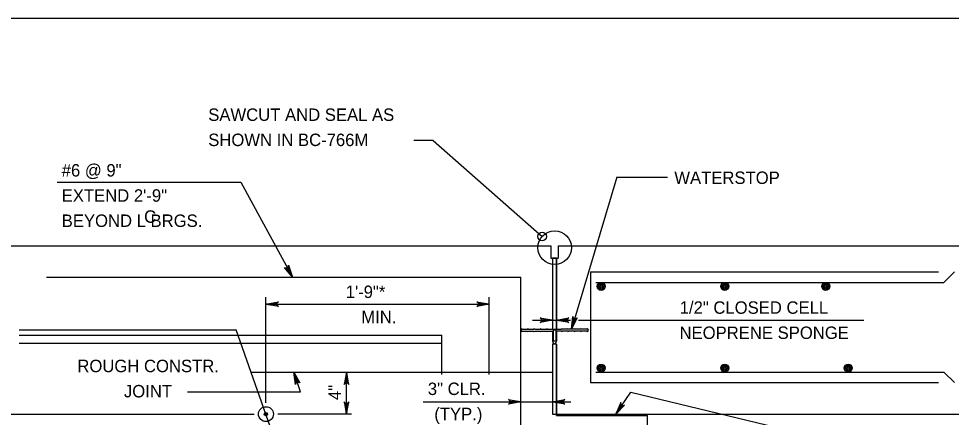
# Model space of a CAD drawing. Extents: x 636530 to 644067, y 294168 to 299122.
# Drawn here: x 641697 to 641921.7, y 297027.3 to 297123.5 of the extents above; entities that cross this region are included whole.
import ezdxf

# ---------------------------------------------------------------- set-up
doc = ezdxf.new("R2010")
doc.units = 0
doc.layers.add('1', color=7, linetype='Continuous')

msp = doc.modelspace()

# ---------------------------------------------------------------- linework, layer by layer
at = {"layer": '1'}
for p, q in [((642355.78, 297123.48), (641569.78, 297123.48)), ((641796.86, 297094.09), (641792.19, 297094.09)), ((641796.86, 297094.09), (641823.07, 297070.92)), ((641841.1, 297085.28), (641830.14, 297048.6)), ((641841.1, 297085.28), (641853.25, 297085.28)), ((641706.23, 297084), (641750.5, 297084)), ((641750.5, 297084), (641762.9, 297061.11)), ((641684.45, 297068.72), (641825.19, 297068.72)), ((641825.19, 297068.72), (641825.19, 297065.68)), ((641826.91, 297068.72), (641826.91, 297065.68)), ((641826.91, 297068.72), (641975.2, 297068.72)), ((641825.19, 297065.68), (641826.91, 297065.68)), ((641825.58, 297065.68), (641825.58, 297048.6)), ((641826.53, 297065.68), (641826.53, 297048.6)), ((641703.66, 297061.11), (641817.96, 297061.11)), ((641817.96, 297009.17), (641817.96, 297061.11)), ((641834.76, 297062.38), (641834.76, 297035.71)), ((641834.76, 297062.38), (641918.58, 297062.38)), ((641919.85, 297059.84), (641922.39, 297062.38)), ((641835.98, 297059.84), (641919.85, 297059.84)), ((641756.55, 297030.83), (641756.55, 297056.33)), ((641810.34, 297037.62), (641810.34, 297056.33)), ((641756.55, 297054.63), (641810.34, 297054.63)), ((641820.78, 297050.74), (641829.9, 297050.74)), ((641831.83, 297050.74), (641900.6, 297050.74)), ((641697.08, 297048.4), (641749.38, 297048.4)), ((641697.08, 297047.14), (641749.83, 297047.14)), ((641760.76, 297016.17), (641749.38, 297048.4)), ((641749.83, 297047.14), (641798.91, 297047.14)), ((641798.91, 297037.62), (641798.91, 297047.14)), ((641818.15, 297048.75), (641817.92, 297048.35)), ((641817.92, 297048.35), (641818.15, 297047.95)), ((641818.15, 297048.75), (641818.23, 297048.6)), ((641818.23, 297048.1), (641818.15, 297047.95)), ((641818.23, 297048.6), (641819.59, 297048.6)), ((641818.23, 297048.1), (641819.59, 297048.1)), ((641819.67, 297048.75), (641819.59, 297048.6)), ((641819.59, 297048.1), (641819.67, 297047.95)), ((641819.67, 297048.75), (641819.75, 297048.6)), ((641819.75, 297048.1), (641819.67, 297047.95)), ((641819.75, 297048.6), (641821.11, 297048.6)), ((641819.75, 297048.1), (641821.11, 297048.1)), ((641821.19, 297048.75), (641821.11, 297048.6)), ((641821.11, 297048.1), (641821.19, 297047.95)), ((641821.19, 297048.75), (641821.28, 297048.6)), ((641821.28, 297048.1), (641821.19, 297047.95)), ((641821.28, 297048.6), (641822.63, 297048.6)), ((641821.28, 297048.1), (641822.63, 297048.1)), ((641822.72, 297048.75), (641822.63, 297048.6)), ((641822.63, 297048.1), (641822.72, 297047.95)), ((641822.72, 297048.75), (641822.8, 297048.6)), ((641822.8, 297048.1), (641822.72, 297047.95)), ((641822.8, 297048.6), (641824.16, 297048.6)), ((641822.8, 297048.1), (641824.16, 297048.1)), ((641824.24, 297048.75), (641824.16, 297048.6)), ((641824.16, 297048.1), (641824.24, 297047.95)), ((641824.24, 297048.75), (641824.32, 297048.6)), ((641824.32, 297048.1), (641824.24, 297047.95)), ((641824.32, 297048.6), (641827.77, 297048.6)), ((641824.32, 297048.1), (641825.57, 297048.1)), ((641825.57, 297048.1), (641825.57, 297045.69)), ((641825.72, 297048.4), (641826.38, 297048.4)), ((641825.72, 297048.4), (641825.72, 297045.69)), ((641826.38, 297048.4), (641826.38, 297045.69)), ((641826.53, 297048.1), (641826.53, 297045.69)), ((641827.77, 297048.1), (641826.53, 297048.1)), ((641827.86, 297048.75), (641827.77, 297048.6)), ((641827.77, 297048.1), (641827.86, 297047.95)), ((641827.86, 297048.75), (641827.94, 297048.6)), ((641827.94, 297048.1), (641827.86, 297047.95)), ((641829.3, 297048.6), (641827.94, 297048.6)), ((641829.3, 297048.1), (641827.94, 297048.1)), ((641829.38, 297048.75), (641829.3, 297048.6)), ((641829.3, 297048.1), (641829.38, 297047.95)), ((641829.38, 297048.75), (641829.46, 297048.6)), ((641829.46, 297048.1), (641829.38, 297047.95)), ((641830.82, 297048.6), (641829.46, 297048.6)), ((641830.82, 297048.1), (641829.46, 297048.1)), ((641830.9, 297048.75), (641830.82, 297048.6)), ((641830.82, 297048.1), (641830.9, 297047.95)), ((641830.9, 297048.75), (641830.99, 297048.6)), ((641830.99, 297048.1), (641830.9, 297047.95)), ((641832.34, 297048.6), (641830.99, 297048.6)), ((641832.34, 297048.1), (641830.99, 297048.1)), ((641832.43, 297048.75), (641832.34, 297048.6)), ((641832.34, 297048.1), (641832.43, 297047.95)), ((641832.43, 297048.75), (641832.51, 297048.6)), ((641832.51, 297048.1), (641832.43, 297047.95)), ((641833.87, 297048.6), (641832.51, 297048.6)), ((641833.87, 297048.1), (641832.51, 297048.1)), ((641833.95, 297048.75), (641833.87, 297048.6)), ((641833.87, 297048.1), (641833.95, 297047.95)), ((641833.95, 297048.75), (641834.18, 297048.35)), ((641834.18, 297048.35), (641833.95, 297047.95)), ((641697.08, 297045.23), (641750.5, 297045.23)), ((641750.5, 297045.23), (641798.91, 297045.23)), ((641825.58, 297044.98), (641825.58, 297028.09)), ((641826.38, 297045.69), (641825.72, 297045.69)), ((641826.53, 297044.98), (641826.53, 297028.09)), ((641752.97, 297038.24), (641825.58, 297038.24)), ((641764.84, 297033.49), (641763.23, 297038.24)), ((641775.95, 297028.09), (641775.95, 297038.24)), ((641835.98, 297038.25), (641919.85, 297038.25)), ((641919.85, 297038.25), (641922.39, 297035.71)), ((641737.65, 297033.49), (641764.84, 297033.49)), ((641834.76, 297035.71), (641918.58, 297035.71)), ((641794.44, 297031.04), (641829.98, 297031.04)), ((641693.65, 297028.09), (641753.72, 297028.09)), ((641756.55, 297028.09), (641756.55, 297028.09)), ((641777.17, 297028.09), (641759.38, 297028.09)), ((641825.58, 297028.09), (641975.2, 297028.09)), ((641826.53, 297027.78), (641826.53, 297028.09)), ((641826.53, 297027.78), (641826.53, 297028.09)), ((641826.53, 297027.78), (641826.53, 297028.09)), ((641826.53, 297027.78), (641826.53, 297028.09)), ((641826.53, 297027.78), (641848.44, 297027.78)), ((641848.44, 296960.57), (641848.44, 297027.78))]:
    msp.add_line(p, q, dxfattribs=at)
for points in [[(641825.58, 297048.6), (641826.53, 297048.6), (641826.53, 297065.68), (641825.58, 297065.68)], [(641825.58, 297028.09), (641826.53, 297028.09), (641826.53, 297044.98), (641825.58, 297044.98)]]:
    msp.add_lwpolyline(points, close=True, dxfattribs=at)
for points in [[(641762.9, 297061.11), (641760.98, 297063.46), (641761.11, 297063.4), (641761.23, 297063.34), (641761.35, 297063.33), (641761.47, 297063.33), (641761.56, 297063.36), (641761.66, 297063.39), (641761.74, 297063.46), (641761.82, 297063.52), (641761.88, 297063.62), (641761.94, 297063.72), (641761.95, 297063.86), (641761.97, 297064), (641762.9, 297061.11), (641761.95, 297063.86), (641761.94, 297063.72), (641762.9, 297061.11), (641761.88, 297063.62), (641761.82, 297063.52), (641762.9, 297061.11), (641761.74, 297063.46), (641761.66, 297063.39), (641762.9, 297061.11), (641761.56, 297063.36), (641761.47, 297063.33), (641762.9, 297061.11), (641761.35, 297063.33), (641761.23, 297063.34), (641762.9, 297061.11), (641761.11, 297063.4)], [(641756.55, 297054.63), (641759.53, 297055.19), (641759.3, 297055.03), (641759.19, 297054.83), (641759.15, 297054.63), (641759.19, 297054.43), (641759.3, 297054.23), (641759.53, 297054.08), (641756.55, 297054.63), (641759.3, 297054.23), (641759.19, 297054.43), (641756.55, 297054.63), (641759.15, 297054.63), (641759.19, 297054.83), (641756.55, 297054.63), (641759.3, 297055.03)], [(641810.34, 297054.63), (641807.36, 297054.08), (641807.59, 297054.23), (641807.71, 297054.43), (641807.74, 297054.63), (641807.71, 297054.83), (641807.59, 297055.03), (641807.36, 297055.19), (641810.34, 297054.63), (641807.59, 297055.03), (641807.71, 297054.83), (641810.34, 297054.63), (641807.74, 297054.63), (641807.71, 297054.43), (641810.34, 297054.63), (641807.59, 297054.23)], [(641830.14, 297048.6), (641830.46, 297051.62), (641830.5, 297051.49), (641830.55, 297051.36), (641830.63, 297051.27), (641830.7, 297051.19), (641830.8, 297051.14), (641830.89, 297051.1), (641830.99, 297051.08), (641831.09, 297051.07), (641831.2, 297051.1), (641831.31, 297051.13), (641831.42, 297051.21), (641831.53, 297051.3), (641830.14, 297048.6), (641831.42, 297051.21), (641831.31, 297051.13), (641830.14, 297048.6), (641831.2, 297051.1), (641831.09, 297051.07), (641830.14, 297048.6), (641830.99, 297051.08), (641830.89, 297051.1), (641830.14, 297048.6), (641830.8, 297051.14), (641830.7, 297051.19), (641830.14, 297048.6), (641830.63, 297051.27), (641830.55, 297051.36), (641830.14, 297048.6), (641830.5, 297051.49)], [(641825.58, 297050.74), (641822.59, 297050.18), (641822.82, 297050.34), (641822.94, 297050.54), (641822.98, 297050.74), (641822.94, 297050.94), (641822.82, 297051.14), (641822.59, 297051.3), (641825.58, 297050.74), (641822.82, 297051.14), (641822.94, 297050.94), (641825.58, 297050.74), (641822.98, 297050.74), (641822.94, 297050.54), (641825.58, 297050.74), (641822.82, 297050.34)], [(641826.53, 297050.74), (641829.51, 297051.3), (641829.28, 297051.14), (641829.16, 297050.94), (641829.13, 297050.74), (641829.16, 297050.54), (641829.28, 297050.34), (641829.51, 297050.18), (641826.53, 297050.74), (641829.28, 297050.34), (641829.16, 297050.54), (641826.53, 297050.74), (641829.13, 297050.74), (641829.16, 297050.94), (641826.53, 297050.74), (641829.28, 297051.14)], [(641763.23, 297038.24), (641764.71, 297035.6), (641764.6, 297035.68), (641764.49, 297035.77), (641764.38, 297035.79), (641764.26, 297035.81), (641764.16, 297035.8), (641764.06, 297035.78), (641763.97, 297035.73), (641763.88, 297035.69), (641763.81, 297035.6), (641763.73, 297035.51), (641763.69, 297035.37), (641763.65, 297035.24), (641763.23, 297038.24), (641763.69, 297035.37), (641763.73, 297035.51), (641763.23, 297038.24), (641763.81, 297035.6), (641763.88, 297035.69), (641763.23, 297038.24), (641763.97, 297035.73), (641764.06, 297035.78), (641763.23, 297038.24), (641764.16, 297035.8), (641764.26, 297035.81), (641763.23, 297038.24), (641764.38, 297035.79), (641764.49, 297035.77), (641763.23, 297038.24), (641764.6, 297035.68)], [(641775.95, 297038.24), (641775.4, 297035.26), (641775.55, 297035.49), (641775.75, 297035.61), (641775.95, 297035.64), (641776.15, 297035.61), (641776.35, 297035.49), (641776.51, 297035.26), (641775.95, 297038.24), (641776.35, 297035.49), (641776.15, 297035.61), (641775.95, 297038.24), (641775.95, 297035.64), (641775.75, 297035.61), (641775.95, 297038.24), (641775.55, 297035.49)], [(641817.96, 297031.04), (641814.98, 297030.48), (641815.21, 297030.64), (641815.33, 297030.84), (641815.36, 297031.04), (641815.33, 297031.24), (641815.21, 297031.44), (641814.98, 297031.6), (641817.96, 297031.04), (641815.21, 297031.44), (641815.33, 297031.24), (641817.96, 297031.04), (641815.36, 297031.04), (641815.33, 297030.84), (641817.96, 297031.04), (641815.21, 297030.64)], [(641825.58, 297031.04), (641828.56, 297031.6), (641828.33, 297031.44), (641828.21, 297031.24), (641828.18, 297031.04), (641828.21, 297030.84), (641828.33, 297030.64), (641828.56, 297030.48), (641825.58, 297031.04), (641828.33, 297030.64), (641828.21, 297030.84), (641825.58, 297031.04), (641828.18, 297031.04), (641828.21, 297031.24), (641825.58, 297031.04), (641828.33, 297031.44)], [(641840.8, 297028.09), (641844.46, 297033.4), (641888.66, 297022.68), (641893.24, 297022.68), (641893.24, 297022.68)], [(641775.95, 297028.09), (641776.51, 297031.07), (641776.35, 297030.84), (641776.15, 297030.72), (641775.95, 297030.69), (641775.75, 297030.72), (641775.55, 297030.84), (641775.4, 297031.07), (641775.95, 297028.09), (641775.55, 297030.84), (641775.75, 297030.72), (641775.95, 297028.09), (641775.95, 297030.69), (641776.15, 297030.72), (641775.95, 297028.09), (641776.35, 297030.84)], [(641840.8, 297028.09), (641842.95, 297030.23), (641842.69, 297030.13), (641842.46, 297030.14), (641842.28, 297030.23), (641842.13, 297030.37), (641842.03, 297030.58), (641842.03, 297030.86), (641840.8, 297028.09), (641842.03, 297030.58), (641842.13, 297030.37), (641840.8, 297028.09), (641842.28, 297030.23), (641842.46, 297030.14), (641840.8, 297028.09), (641842.69, 297030.13)]]:
    msp.add_lwpolyline(points, dxfattribs=at)
for centre, radius in [((641826.11, 297068.24), 4.05), ((641823.07, 297070.92), 1.02), ((641837.3, 297058.89), 0.952), ((641837.3, 297058.89), 0.714), ((641837.3, 297058.89), 0.476), ((641837.3, 297058.89), 0.238), ((641867.07, 297058.89), 0.952), ((641867.07, 297058.89), 0.714), ((641867.07, 297058.89), 0.476), ((641867.07, 297058.89), 0.238), ((641891.4, 297058.89), 0.952), ((641891.4, 297058.89), 0.714), ((641891.4, 297058.89), 0.476), ((641891.4, 297058.89), 0.238), ((641837.3, 297039.2), 0.952), ((641837.3, 297039.2), 0.714), ((641837.3, 297039.2), 0.476), ((641837.3, 297039.2), 0.238), ((641867.07, 297039.2), 0.952), ((641867.07, 297039.2), 0.714), ((641867.07, 297039.2), 0.476), ((641867.07, 297039.2), 0.238), ((641896.83, 297039.2), 0.952), ((641896.83, 297039.2), 0.714), ((641896.83, 297039.2), 0.476), ((641896.83, 297039.2), 0.238), ((641756.55, 297028.09), 1.8), ((641756.55, 297028.09), 0.402), ((641756.55, 297028.09), 0.301), ((641756.55, 297028.09), 0.201), ((641756.55, 297028.09), 0.1)]:
    msp.add_circle(centre, radius, dxfattribs=at)
msp.add_ellipse((641826.05, 297045.69), major_axis=(0, 0.641), ratio=0.75, start_param=1.570796, end_param=4.712389, dxfattribs=at)

# ---------------------------------------------------------------- texts
for s, p in [('SAWCUT AND SEAL AS', (641742.64, 297098.81)), ('SHOWN IN BC-766M', (641742.64, 297092.74)), ('WATERSTOP', (641854.92, 297083.6)), ('C', (641727.19, 297074.24)), ('1\'-9"*', (641775.76, 297056.09)), ('MIN.', (641779.51, 297050.02)), ('ROUGH CONSTR.', (641711.11, 297038.21)), ('3" CLR.', (641795.54, 297032.7)), ('JOINT', (641722.33, 297032.13)), ('(TYP.)', (641797.1, 297026.63))]:
    msp.add_text(s, height=3, dxfattribs=at).set_placement(p)
for s, rotation, p in [('#6 @ 9"', 360, (641707.34, 297085.39)), ('EXTEND 2\'-9"', 360, (641707.34, 297079.32)), ('BEYOND L BRGS.', 360, (641707.34, 297073.24)), ('1/2" CLOSED CELL', 360, (641856.22, 297052.29)), ('NEOPRENE SPONGE', 360, (641856.18, 297046.22)), ('4"', 90, (641774.6, 297031.5))]:
    msp.add_text(s, height=3, rotation=rotation, dxfattribs=at).set_placement(p)

doc.saveas('drawing.dxf')
